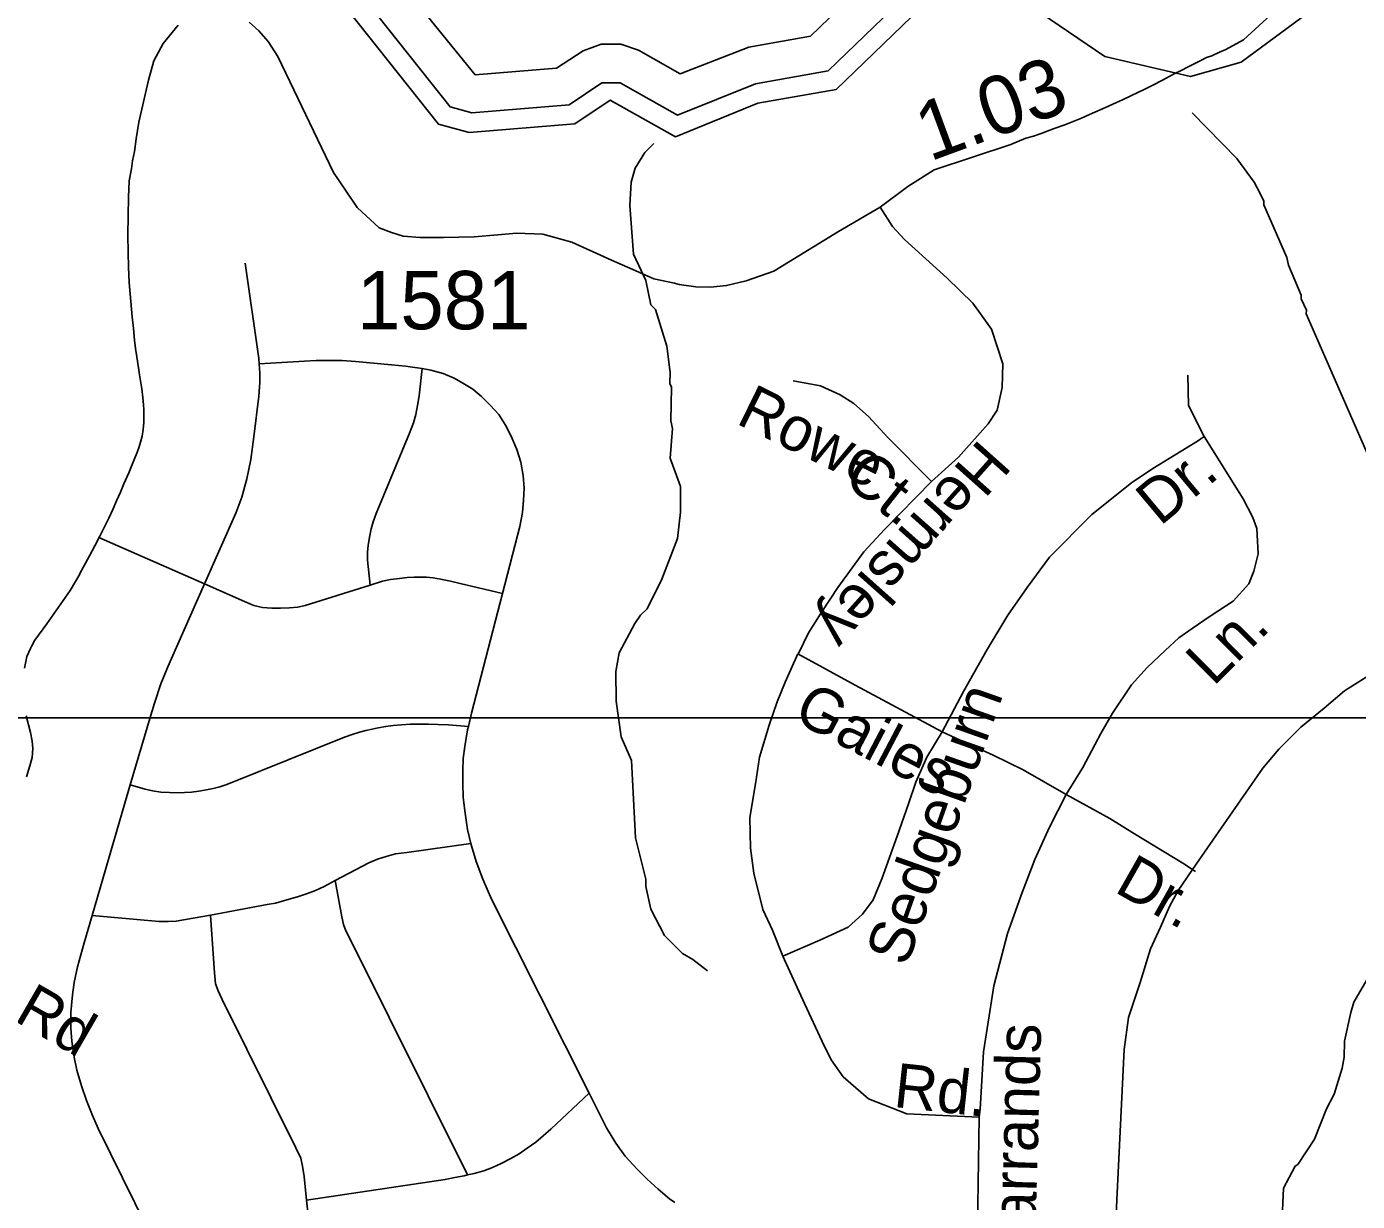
# Model space of a CAD drawing. Extents: x 1383679 to 1536984, y 460658 to 651027.
# Drawn here: x 1403073 to 1405924, y 519721 to 522240 of the extents above; entities that cross this region are included whole.
import ezdxf

# ---------------------------------------------------------------- set-up
doc = ezdxf.new("R2010")
doc.units = 0
for name, color, linetype in [('Exist Hydrographic Bay Label', 7, 'Continuous'), ('Exist Hydrographic Buffer Line', 7, 'Continuous'), ('Exist Hydrographic Creek Single Shore', 7, 'Continuous'), ('Exist Hydrographic Misc Water Feature', 7, 'Continuous'), ('Exist Road Non-System Type 51', 7, 'Continuous'), ('Exist Road Non-System Type 51 Label', 7, 'Continuous'), ('Exist Road Secondary Mileage Hundredths English Label', 7, 'Continuous'), ('Exist Road Secondary Type 51 Attributed', 7, 'Continuous'), ('Exist Road Secondary Type 51 Number Label', 7, 'Continuous'), ('Map Preparation Inset Cut Line', 7, 'Continuous')]:
    doc.layers.add(name, color=color, linetype=linetype)

msp = doc.modelspace()

# ---------------------------------------------------------------- linework, layer by layer
at = {"layer": 'Exist Hydrographic Bay Label'}
msp.add_lwpolyline([(1402374.2, 520824.7), (1402623.6, 520888.6), (1402670.7, 521110.8), (1402842.6, 521425.8), (1402919.6, 521489.9), (1402904.7, 521992.4), (1402976.7, 522273.2), (1403238.7, 522451.7), (1403340.7, 522558), (1403440.7, 522572.5), (1403589.7, 522526.8), (1403638.7, 522476.5), (1403654.7, 522410.6), (1403955.7, 522030.4), (1404021.7, 522012.6), (1404247.7, 522031), (1404323.6, 522082), (1404463.7, 522003.7), (1404639.7, 522075.6), (1404807.7, 522105.1), (1405070.6, 522359.1)], dxfattribs=at)
at = {"layer": 'Exist Hydrographic Buffer Line'}
for points in [[(1404872.8, 522335.3), (1404752.6, 522219), (1404620.7, 522195.8), (1404473.6, 522138.7), (1404384.1, 522188.9), (1404346.3, 522202.3), (1404304.6, 522202.3), (1404265.5, 522188), (1404208.6, 522150.2), (1404034.6, 522136), (1403766.9, 522466.6)], [(1405024.4, 522370.4), (1404790.5, 522144.5), (1404634.6, 522117), (1404468.2, 522050.1), (1404345, 522119), (1404305.4, 522118.8), (1404235.8, 522072.1), (1404027.2, 522055.1), (1403980.6, 522067.6), (1403693.3, 522430.6)]]:
    msp.add_lwpolyline(points, dxfattribs=at)
at = {"layer": 'Exist Hydrographic Creek Single Shore'}
msp.add_lwpolyline([(1405169.7, 522321), (1405383.6, 522175.6), (1405566.7, 522132.5), (1405675.6, 522163.2), (1405903.7, 522332.5)], dxfattribs=at)
at = {"layer": 'Exist Hydrographic Misc Water Feature'}
for points in [[(1405570.3, 522055), (1405666.1, 521957), (1405703, 521906.1), (1405716.4, 521881.9), (1405724.1, 521865.7), (1405723.9, 521857.7), (1405773.5, 521744.6), (1405777.1, 521728.5), (1405803.8, 521664), (1405803.6, 521656), (1405815, 521631.7), (1405814.8, 521623.7), (1405959.7, 521292.6)], [(1404416.8, 521988.7), (1404398, 521969.5), (1404377.3, 521935.9), (1404368.7, 521906.1), (1404365.6, 521856.2), (1404373.3, 521752.1), (1404400.1, 521695.5), (1404410.9, 521643.3), (1404420.8, 521633.1), (1404445.1, 521554.6), (1404451.9, 521498.5), (1404451.3, 521474.5), (1404455.1, 521466.4), (1404453.6, 521394.4), (1404457.3, 521378.3), (1404451.9, 521314.5), (1404474.5, 521254), (1404474.3, 521199), (1404468.2, 521142.2), (1404434.2, 521055), (1404402.8, 520991.8), (1404388.6, 520978.1), (1404376.2, 520960.4), (1404342.8, 520897.1), (1404335.9, 520857.3), (1404336.5, 520793.3), (1404346.9, 520717.2), (1404369.5, 520666.7), (1404378.2, 520500.5), (1404400.3, 520412.1), (1404400, 520396.1), (1404410.9, 520347.9), (1404439.7, 520291.3), (1404478.8, 520252.4), (1404500.6, 520239.9), (1404532, 520215.2)], [(1405949.3, 520205.1), (1405916.8, 520148.1), (1405910.4, 520126.2), (1405897.1, 520064.6), (1405896.3, 520030.6), (1405891.8, 520006.7), (1405874.6, 519951.1), (1405857.9, 519919.6), (1405832.5, 519854.4), (1405796.5, 519800.1), (1405791.3, 519797.1), (1405766.2, 519749.7), (1405758.8, 519589.9), (1405754.4, 519576), (1405753.9, 519550.1), (1405749.7, 519542.1), (1405749.3, 519526.2), (1405736.3, 519478.4), (1405728, 519462.6), (1405719.1, 519422.9), (1405710.8, 519407.1), (1405694.8, 519348.7)]]:
    msp.add_lwpolyline(points, dxfattribs=at)
at = {"layer": 'Exist Road Non-System Type 51'}
for p, q in [((1403454.4, 521045), (1403228.1, 521144.2)), ((1405090.8, 520701.9), (1405034.8, 520727.7)), ((1403213.6, 520334), (1403295.6, 520614))]:
    msp.add_line(p, q, dxfattribs=at)
for points in [[(1403314.2, 522035), (1403308, 521998.7), (1403304.3, 521971.6), (1403300.3, 521951.8), (1403298.1, 521934.6), (1403293.5, 521909), (1403291.7, 521873.7), (1403290.8, 521833.9), (1403290.6, 521792.4), (1403290.7, 521755.5), (1403291.6, 521723.9), (1403293.5, 521691.2), (1403296.5, 521650.5), (1403299.5, 521617.5), (1403302.1, 521592.3), (1403304.8, 521567.7), (1403307, 521549.5), (1403309.5, 521531.5), (1403313, 521508.5), (1403315.4, 521492.9), (1403320, 521463.4), (1403322.4, 521444.7), (1403324, 521428.8), (1403324.6, 521419.2), (1403324.7, 521404.4), (1403324.3, 521391.3), (1403323.1, 521375.7), (1403320.7, 521361.4), (1403317.6, 521348.9), (1403313.7, 521336.4), (1403309.7, 521325.2), (1403304.8, 521313.1), (1403299.6, 521301.1), (1403292.1, 521283.4), (1403282, 521259.5), (1403274.3, 521241.6), (1403266.3, 521223), (1403258, 521204.6), (1403249.5, 521186), (1403240.3, 521167), (1403230.5, 521147.2), (1403219.7, 521126.4), (1403208.5, 521105.5), (1403199.5, 521089.5), (1403186.5, 521066)], [(1404902.2, 521852.5), (1404928.4, 521811.2), (1404953.8, 521783.6), (1405045.2, 521700.7), (1405100.7, 521646.9), (1405140.7, 521591.3), (1405165, 521516.6), (1405163.2, 521466.2), (1405152.8, 521417.6), (1405133.7, 521388.1), (1405069.5, 521316.8), (1405012.2, 521264.7)], [(1403571.8, 521516.4), (1403570.9, 521528.1), (1403541.9, 521732.5)], [(1403454.4, 521045), (1403521.4, 521196.8), (1403534.4, 521231.2), (1403545.1, 521269.9), (1403553.6, 521311.8), (1403560.1, 521360.2), (1403570.9, 521447.4), (1403573.1, 521476.4), (1403573.1, 521496.9), (1403571.8, 521516.4)], [(1403921.1, 521506.5), (1403910.5, 521508.4), (1403884.9, 521511.5), (1403855.1, 521514.6), (1403778.2, 521521.8), (1403749.5, 521523.8), (1403726.9, 521523.8), (1403694.1, 521523.8), (1403668.5, 521522.8), (1403571.8, 521516.4)], [(1403809.2, 521042.2), (1403804.1, 521095.9), (1403804.1, 521113), (1403805.4, 521128.3), (1403808.4, 521148.5), (1403811.5, 521163.2), (1403815.8, 521177.8), (1403822.5, 521196.2), (1403893.4, 521368), (1403902.6, 521390), (1403907.5, 521408.3), (1403911.1, 521427.2), (1403914.2, 521448.1), (1403921.1, 521506.5)], [(1404092.9, 521024.5), (1404130, 521167.9), (1404136.1, 521197.7), (1404138.2, 521224.3), (1404139.2, 521249.9), (1404137.1, 521277.7), (1404132.1, 521306.3), (1404123.9, 521333), (1404111.6, 521361.8), (1404099.2, 521385.3), (1404084.9, 521407.9), (1404067.4, 521427.4), (1404047.9, 521446.8), (1404029.5, 521462.2), (1404007.9, 521475.6), (1403989.5, 521485.8), (1403965.9, 521496.1), (1403939.2, 521503.2), (1403921.1, 521506.5)], [(1405596.4, 521361.3), (1405562.8, 521427.5), (1405561, 521492.8)], [(1405012.2, 521264.7), (1404918.5, 521358.5), (1404876.8, 521403.7), (1404845.5, 521431.5), (1404816, 521450.6), (1404774.4, 521469.7), (1404715.3, 521480.1)], [(1405034.8, 520727.7), (1405080.7, 520814.1), (1405131.3, 520904.2), (1405175.4, 520977.8), (1405216.8, 521037.6), (1405264.6, 521102), (1405355.6, 521193.9), (1405440.1, 521262), (1405486.1, 521292.3), (1405581.7, 521351.2), (1405596.4, 521361.3)], [(1405596.4, 521361.3), (1405679.6, 521227), (1405700.7, 521187.5), (1405709, 521163.6), (1405711.7, 521109.3), (1405702.5, 521072.5), (1405691.5, 521044.9), (1405658.4, 521008.2), (1405608.8, 520976), (1405570.2, 520949.3), (1405541.7, 520929.1), (1405512.3, 520902.4), (1405473.7, 520865.6), (1405440.6, 520828.8), (1405399.7, 520768.1), (1405374.9, 520724), (1405336.3, 520651.3), (1405300.4, 520593.4)], [(1405012.2, 521264.7), (1404911.4, 521161.7), (1404867.3, 521113.5), (1404811, 521037.6), (1404777, 520985.2), (1404748.5, 520940.1), (1404727.3, 520896)], [(1406808.5, 521197.4), (1406799.9, 521199.9), (1406741.9, 521209.2), (1406681.6, 521213.8), (1406629.4, 521210.3), (1406574.9, 521201.1), (1406528.4, 521186), (1406485, 521166.4), (1405937.6, 520841.2), (1405896.9, 520816.1), (1405853.1, 520778.6), (1405803.1, 520737.9), (1405756.1, 520691), (1405721.8, 520650.3), (1405579.2, 520443.9)], [(1403187.4, 521066), (1403166.6, 521030.6), (1403116.8, 520959.1), (1403091.3, 520924.2), (1403084.8, 520912.2), (1403081.7, 520906.5), (1403073.9, 520889.1), (1403069, 520864.7)], [(1404092.9, 521024.5), (1404002.1, 521046.1), (1403981.6, 521050.6), (1403960.4, 521055), (1403944.4, 521057.7), (1403930.1, 521059.4), (1403916.8, 521059.4), (1403903.4, 521059.4), (1403888.4, 521058.6), (1403872.4, 521056.8), (1403852.8, 521054.1), (1403835.9, 521050.6), (1403809.2, 521042.2)], [(1403295.6, 520614), (1403337.4, 520756.7), (1403347.1, 520789), (1403361.1, 520830.9), (1403376.1, 520867.5), (1403394.5, 520909.5), (1403454.4, 521045)], [(1403809.2, 521042.2), (1403670.5, 520999), (1403654.5, 520995.4), (1403636.8, 520993.7), (1403617.1, 520992.8), (1403598.5, 520992.8), (1403578.9, 520994.6), (1403560.2, 520999), (1403539.9, 521007), (1403454.4, 521045)], [(1404019.9, 520739), (1404026.4, 520767.9), (1404092.9, 521024.5)], [(1404725.5, 520895), (1404698.7, 520834), (1404681.5, 520792.5), (1404664.2, 520742.5), (1404643.5, 520673.4), (1404634.9, 520616.5), (1404622.8, 520544), (1404624.5, 520478.4), (1404631.4, 520424.9), (1404650.4, 520347.2), (1404671.1, 520302.4), (1404693.5, 520247.1)], [(1404725.5, 520895), (1404848.6, 520827.9), (1405034.8, 520727.7)], [(1403072.7, 520762.1), (1403081.5, 520726.6), (1403085.2, 520707.7), (1403086.8, 520692.1), (1403085.2, 520672.7), (1403080.1, 520654.8), (1403072.9, 520631.4)], [(1404019.9, 520739), (1403977.2, 520742.9), (1403954.2, 520743.7), (1403934.2, 520744.3), (1403913.4, 520744.3), (1403896.2, 520744.3), (1403876.9, 520742.9), (1403859, 520741.5), (1403843.2, 520739.3), (1403826.8, 520736.5), (1403813.9, 520733.6), (1403800.2, 520730.8), (1403786.6, 520727.2), (1403773.1, 520722.9), (1403754.4, 520716.4), (1403513, 520619), (1403500.1, 520614), (1403487.2, 520609.7), (1403472.9, 520606.1), (1403458.6, 520603.2), (1403442.1, 520600.4), (1403426.4, 520598.2), (1403412, 520597.5), (1403396.9, 520596.8), (1403379.8, 520597.5), (1403361.1, 520598.9), (1403343.2, 520601.1), (1403327.4, 520604.7), (1403295.6, 520614)], [(1404025.4, 520488.5), (1404018.2, 520518.7), (1404013.1, 520553.6), (1404009, 520587.4), (1404007.9, 520617.2), (1404007.9, 520644.8), (1404009, 520670.5), (1404012.1, 520696.1), (1404018.2, 520732), (1404019.9, 520739)], [(1404693.5, 520247.1), (1404772.9, 520281.6), (1404833.3, 520309.3), (1404864.3, 520336.9), (1404886.7, 520367.9), (1404905.7, 520412.8), (1404938.5, 520504.3), (1404962.7, 520573.3), (1404978.2, 520619.9), (1405002.3, 520673.4), (1405034.8, 520727.7)], [(1405300.4, 520593.4), (1405208.5, 520646.7), (1405144.2, 520678), (1405090.8, 520701.9)], [(1405300.4, 520593.4), (1405264.5, 520523.3), (1405233.5, 520454.2), (1405205.9, 520383.5), (1405174.8, 520295.4), (1405145.5, 520183.3), (1405135.2, 520119.4), (1405123.1, 520041.7), (1405116.2, 519919.2), (1405113.8, 519901.6)], [(1405300.4, 520593.4), (1405393.7, 520541.9), (1405446.7, 520509.1), (1405550.1, 520446.1), (1405577.8, 520428.4)], [(1404025.4, 520488.5), (1403887.8, 520469.3), (1403864, 520466), (1403843.6, 520460.9), (1403825, 520454.9), (1403806.4, 520447.3), (1403734.4, 520409.1)], [(1404278.4, 519953.1), (1404069.5, 520368.9), (1404051, 520412), (1404036.6, 520449.9), (1404026.4, 520483.8), (1404025.4, 520488.5)], [(1405579.2, 520443.9), (1405540.4, 520387.6), (1405521.6, 520353.2), (1405502.9, 520309.3), (1405480.9, 520262.4), (1405459, 520190.5), (1405434, 520115.4), (1405424.6, 520046.6), (1405409, 519724.4), (1405405.9, 519658.7), (1405398.1, 519599.6)], [(1403734.4, 520409.1), (1403710.6, 520396.5), (1403692, 520388), (1403673.4, 520380.4), (1403653.9, 520374.4), (1403625.9, 520366), (1403606.4, 520360.9), (1403588.6, 520357.5), (1403467.4, 520335.2)], [(1403734.4, 520409.1), (1403748.8, 520331.2), (1403752.1, 520315.2), (1403757.2, 520301.6), (1403765.8, 520284.7), (1404018, 519777.9)], [(1403383.6, 519559.2), (1403226.6, 519877.7), (1403214.8, 519905.7), (1403201.9, 519937.9), (1403191.1, 519969.2), (1403181.4, 520002.5), (1403175, 520030.5), (1403170.6, 520064.9), (1403168.5, 520092.9), (1403168.5, 520126.2), (1403171.8, 520163.9), (1403175, 520190.8), (1403182.5, 520224.2), (1403196.5, 520275.8), (1403213.6, 520334)], [(1403467.4, 520335.2), (1403414.1, 520325.3), (1403393.8, 520321.9), (1403377.6, 520321.1), (1403357.4, 520321.1), (1403213.6, 520334)], [(1403467.4, 520335.2), (1403476.2, 520211.2), (1403478.4, 520187.6), (1403483.8, 520172.5), (1403492.4, 520154.2), (1403650.5, 519835.8), (1403661.2, 519814.2), (1403664.5, 519797), (1403667.8, 519774.4), (1403673.1, 519723.8)], [(1404693.5, 520247.1), (1404740.1, 520145.3), (1404778.1, 520064.2), (1404797, 520024.5), (1404822.9, 519988.2), (1404876.8, 519941.3), (1404959.1, 519908.7), (1405113.8, 519901.6)], [(1404278.4, 519953.1), (1404196.2, 519876.2), (1404180.1, 519861.6), (1404164.1, 519848.4), (1404145.9, 519835.3), (1404128.4, 519823.6), (1404110.8, 519813.4), (1404090.4, 519802.4), (1404071.4, 519793.7), (1404053.1, 519787.1), (1404031.9, 519781.2), (1404018, 519777.9)], [(1404462.2, 519718.8), (1404451, 519726.9), (1404426.4, 519747.4), (1404402.9, 519768.9), (1404381.2, 519790.5), (1404355.6, 519818.2), (1404336.1, 519845.8), (1404315.6, 519878.7), (1404278.4, 519953.1)], [(1405113.8, 519901.6), (1405109.6, 519618.9), (1405106.7, 519467), (1405096.8, 519411.6), (1405076.9, 519346.2), (1405065.6, 519110.5), (1405037.2, 519048)], [(1404018, 519777.9), (1404010.6, 519776.2), (1403991, 519772.5), (1403969.8, 519768.1), (1403673.1, 519723.8)], [(1403673.1, 519723.8), (1403680.6, 519651.8)]]:
    msp.add_lwpolyline(points, dxfattribs=at)
at = {"layer": 'Exist Road Secondary Type 51 Attributed'}
for points in [[(1405739.2, 522264.6), (1405680.5, 522211.6), (1405642.8, 522190.7), (1405628.7, 522184.8), (1405612.8, 522176.9), (1405600.9, 522173.1), (1405589.1, 522167.2), (1405576, 522160.5), (1405561.7, 522153.3), (1405546.8, 522145.8), (1405532.1, 522138.2), (1405505.1, 522124.1), (1405486.3, 522114.3), (1405467.3, 522104.6), (1405440.7, 522091.9), (1405421.1, 522082.8), (1405408.6, 522077.1), (1405384.9, 522066.3), (1405373.4, 522061.1), (1405350.3, 522050.9), (1405333.4, 522043.6), (1405322.5, 522039.1), (1405297.5, 522029.2), (1405274.8, 522020.9), (1405246.6, 522010.7), (1405230.6, 522005.1), (1405214.1, 522000.3), (1405181.7, 521986.6), (1405017.6, 521932.4), (1404961.1, 521897.2), (1404902.2, 521852.5)], [(1403397.8, 522242.5), (1403366.3, 522203.7), (1403345.7, 522166.3), (1403334.8, 522124.5), (1403314.2, 522035)], [(1404902.2, 521852.5), (1404812.9, 521800.6), (1404674.3, 521715.4), (1404614.9, 521694.9), (1404573.1, 521684.6), (1404538.7, 521680.9), (1404507.2, 521681.7), (1404471.4, 521686.6), (1404461.3, 521689.7), (1404417, 521698.8), (1404372.1, 521719.2), (1404326.5, 521738.9), (1404241.5, 521777.7), (1404179.6, 521794.8), (1404123.1, 521796.8), (1404082.7, 521793.5), (1404032, 521789.3), (1403966.5, 521787.4), (1403916.3, 521787.3), (1403880.2, 521790.7), (1403855.1, 521798.2), (1403828.5, 521808.4), (1403781.9, 521851.9), (1403756.8, 521888.7), (1403730.9, 521926.8), (1403611.5, 522175.2), (1403591.2, 522207.5), (1403570.7, 522230.4), (1403550.3, 522249.4)]]:
    msp.add_lwpolyline(points, dxfattribs=at)
at = {"layer": 'Map Preparation Inset Cut Line'}
for points in [[(1458567.8, 520758.2), (1396051.8, 520758.2), (1396051.8, 564142.2), (1458567.8, 564142.2), (1458567.8, 520758.2)], [(1446195.4, 477316), (1383679.3, 477316), (1383679.3, 520758.2), (1458567.8, 520758.2), (1458567.8, 493672.2), (1446195.4, 493672.2), (1446195.4, 477316)]]:
    msp.add_lwpolyline(points, dxfattribs=at)

# ---------------------------------------------------------------- texts
at = {"layer": 'Exist Road Non-System Type 51 Label'}
for s, rotation, p in [('Rowe', 333.9142, (1404590.7, 521390)), ('Hermsley', 228.2761, (1405116.1, 521358.1)), ('Ct.', 321.6469, (1404819, 521265.1)), ('Dr.', 39.8575, (1405501.7, 521167.5)), ('Ln.', 44.8621, (1405615.7, 520823.9)), ('Gailes', 332.3369, (1404712.3, 520754)), ('Sedgeburn', 70.5175, (1404958.9, 520222.2)), ('Windygap Rd', 330.0049, (1402524, 520410.1)), ('Dr.', 330.5244, (1405401.1, 520386.1)), ('Barrands', 88.422, (1405232.9, 519586.4)), ('Rd.', 353.7775, (1404928.8, 519924))]:
    msp.add_text(s, height=95, rotation=rotation, dxfattribs=at).set_placement(p)
at = {"layer": 'Exist Road Secondary Mileage Hundredths English Label'}
msp.add_text('1.03', height=125, rotation=20.2428, dxfattribs=at).set_placement((1405008, 521949.9))
at = {"layer": 'Exist Road Secondary Type 51 Number Label'}
msp.add_text('1581', height=125, dxfattribs=at).set_placement((1403781.1, 521590.8))

doc.saveas('drawing.dxf')
